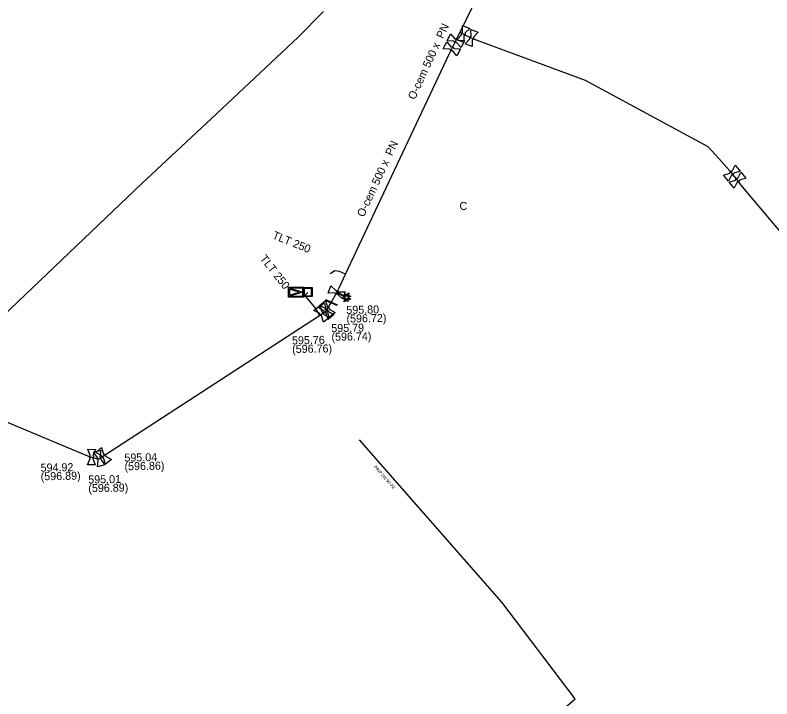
# Model space of a CAD drawing. Extents: x -643544 to -637295, y -1119190 to -1111715.
# Drawn here: x -640945.2 to -640822.4, y -1115220.5 to -1115109.6 of the extents above; entities that cross this region are included whole.
import ezdxf

# ---------------------------------------------------------------- set-up
doc = ezdxf.new("R2010")
doc.units = 0
for name, color, linetype in [('Default', 7, 'Continuous'), ('VP Lomový bod', 7, 'Continuous'), ('VP Lomový bod - popis', 7, 'Continuous'), ('VP Popis přípojky', 7, 'Continuous'), ('VP Přípojka', 7, 'Continuous'), ('VP Redukce tlaku', 7, 'Continuous'), ('VP Změna materiálu', 7, 'Continuous'), ('VP Řad', 7, 'Continuous'), ('VP Řad - označení', 7, 'Continuous'), ('VP Řad - popis', 7, 'Continuous'), ('VP Šachta', 7, 'Continuous'), ('VP Šoupě', 7, 'Continuous')]:
    doc.layers.add(name, color=color, linetype=linetype)

msp = doc.modelspace()

# ---------------------------------------------------------------- linework, layer by layer
at = {"layer": 'Default'}
for points in [[(-640872.74, -1115112.8), (-640872.76, -1115112.76), (-640872.77, -1115112.7), (-640872.78, -1115112.62), (-640872.75, -1115112.54), (-640872.72, -1115112.47), (-640872.65, -1115112.41), (-640872.61, -1115112.38), (-640872.56, -1115112.36)], [(-640872.18, -1115112.52), (-640872.16, -1115112.56), (-640872.15, -1115112.61), (-640872.14, -1115112.7), (-640872.17, -1115112.78), (-640872.2, -1115112.85), (-640872.27, -1115112.9), (-640872.31, -1115112.94), (-640872.36, -1115112.96)], [(-640871.38, -1115113.44), (-640871.4, -1115113.4), (-640871.41, -1115113.34), (-640871.42, -1115113.26), (-640871.39, -1115113.18), (-640871.36, -1115113.11), (-640871.29, -1115113.05), (-640871.25, -1115113.02), (-640871.2, -1115113)], [(-640870.82, -1115113.16), (-640870.8, -1115113.2), (-640870.79, -1115113.25), (-640870.78, -1115113.34), (-640870.81, -1115113.42), (-640870.84, -1115113.49), (-640870.91, -1115113.54), (-640870.95, -1115113.58), (-640871, -1115113.6)], [(-640873.55, -1115114.03), (-640873.6, -1115114.05), (-640873.65, -1115114.05), (-640873.74, -1115114.06), (-640873.81, -1115114.02), (-640873.89, -1115113.99), (-640873.94, -1115113.92), (-640873.97, -1115113.87), (-640873.98, -1115113.82)], [(-640873.81, -1115113.45), (-640873.76, -1115113.43), (-640873.71, -1115113.43), (-640873.62, -1115113.42), (-640873.55, -1115113.46), (-640873.47, -1115113.49), (-640873.42, -1115113.56), (-640873.39, -1115113.61), (-640873.38, -1115113.66)], [(-640874.19, -1115115.35), (-640874.24, -1115115.37), (-640874.29, -1115115.37), (-640874.38, -1115115.38), (-640874.45, -1115115.34), (-640874.53, -1115115.3), (-640874.57, -1115115.23), (-640874.6, -1115115.18), (-640874.61, -1115115.13)], [(-640874.43, -1115114.77), (-640874.38, -1115114.75), (-640874.32, -1115114.75), (-640874.24, -1115114.74), (-640874.17, -1115114.78), (-640874.09, -1115114.82), (-640874.05, -1115114.89), (-640874.02, -1115114.94), (-640874, -1115114.99)], [(-640829.18, -1115135.22), (-640829.18, -1115135.17), (-640829.17, -1115135.12), (-640829.14, -1115135.04), (-640829.07, -1115134.98), (-640829.01, -1115134.93), (-640828.93, -1115134.91), (-640828.88, -1115134.9), (-640828.82, -1115134.91)], [(-640828.56, -1115135.22), (-640828.56, -1115135.27), (-640828.58, -1115135.32), (-640828.6, -1115135.4), (-640828.67, -1115135.46), (-640828.73, -1115135.51), (-640828.81, -1115135.53), (-640828.87, -1115135.54), (-640828.92, -1115135.53)], [(-640828.25, -1115136.35), (-640828.25, -1115136.3), (-640828.24, -1115136.25), (-640828.21, -1115136.17), (-640828.14, -1115136.11), (-640828.08, -1115136.06), (-640828, -1115136.04), (-640827.95, -1115136.03), (-640827.89, -1115136.04)], [(-640827.63, -1115136.35), (-640827.63, -1115136.4), (-640827.65, -1115136.45), (-640827.67, -1115136.53), (-640827.74, -1115136.59), (-640827.8, -1115136.64), (-640827.88, -1115136.66), (-640827.94, -1115136.67), (-640827.99, -1115136.66)], [(-640892.86, -1115154.84), (-640892.9, -1115154.86), (-640892.96, -1115154.87), (-640893.04, -1115154.88), (-640893.12, -1115154.85), (-640893.19, -1115154.82), (-640893.25, -1115154.75), (-640893.28, -1115154.71), (-640893.3, -1115154.66)], [(-640893.14, -1115154.28), (-640893.1, -1115154.26), (-640893.05, -1115154.25), (-640892.96, -1115154.24), (-640892.88, -1115154.27), (-640892.81, -1115154.3), (-640892.76, -1115154.37), (-640892.72, -1115154.41), (-640892.7, -1115154.46)], [(-640894.73, -1115157.9), (-640894.78, -1115157.9), (-640894.83, -1115157.88), (-640894.91, -1115157.85), (-640894.96, -1115157.79), (-640895.01, -1115157.72), (-640895.03, -1115157.64), (-640895.04, -1115157.59), (-640895.03, -1115157.53)], [(-640894.52, -1115157.56), (-640894.57, -1115157.56), (-640894.62, -1115157.54), (-640894.7, -1115157.51), (-640894.75, -1115157.45), (-640894.8, -1115157.38), (-640894.82, -1115157.3), (-640894.83, -1115157.25), (-640894.82, -1115157.19)], [(-640894.71, -1115157.28), (-640894.66, -1115157.28), (-640894.61, -1115157.3), (-640894.53, -1115157.33), (-640894.48, -1115157.39), (-640894.43, -1115157.46), (-640894.41, -1115157.54), (-640894.4, -1115157.59), (-640894.41, -1115157.64)], [(-640894.5, -1115156.94), (-640894.45, -1115156.94), (-640894.4, -1115156.96), (-640894.32, -1115156.99), (-640894.27, -1115157.05), (-640894.22, -1115157.12), (-640894.2, -1115157.2), (-640894.19, -1115157.25), (-640894.2, -1115157.3)], [(-640895.45, -1115158.36), (-640895.5, -1115158.36), (-640895.55, -1115158.34), (-640895.63, -1115158.31), (-640895.68, -1115158.25), (-640895.73, -1115158.18), (-640895.75, -1115158.1), (-640895.76, -1115158.05), (-640895.75, -1115157.99)], [(-640895.43, -1115157.74), (-640895.38, -1115157.74), (-640895.33, -1115157.76), (-640895.25, -1115157.79), (-640895.2, -1115157.85), (-640895.15, -1115157.92), (-640895.13, -1115158), (-640895.12, -1115158.05), (-640895.13, -1115158.1)], [(-640930.83, -1115180.78), (-640930.78, -1115180.78), (-640930.73, -1115180.8), (-640930.65, -1115180.83), (-640930.6, -1115180.89), (-640930.55, -1115180.96), (-640930.53, -1115181.04), (-640930.52, -1115181.09), (-640930.53, -1115181.14)], [(-640933, -1115181.51), (-640933.04, -1115181.48), (-640933.06, -1115181.43), (-640933.1, -1115181.36), (-640933.1, -1115181.27), (-640933.1, -1115181.19), (-640933.06, -1115181.12), (-640933.03, -1115181.07), (-640932.99, -1115181.04)], [(-640932.58, -1115181.05), (-640932.54, -1115181.08), (-640932.52, -1115181.13), (-640932.48, -1115181.2), (-640932.48, -1115181.29), (-640932.48, -1115181.37), (-640932.52, -1115181.44), (-640932.55, -1115181.49), (-640932.59, -1115181.52)], [(-640931.7, -1115181.78), (-640931.75, -1115181.76), (-640931.79, -1115181.72), (-640931.85, -1115181.66), (-640931.87, -1115181.58), (-640931.89, -1115181.5), (-640931.87, -1115181.42), (-640931.86, -1115181.37), (-640931.83, -1115181.32)], [(-640931.44, -1115181.22), (-640931.39, -1115181.24), (-640931.35, -1115181.28), (-640931.29, -1115181.34), (-640931.27, -1115181.42), (-640931.25, -1115181.5), (-640931.27, -1115181.58), (-640931.28, -1115181.63), (-640931.31, -1115181.67)], [(-640930.85, -1115181.4), (-640930.9, -1115181.4), (-640930.95, -1115181.38), (-640931.03, -1115181.35), (-640931.08, -1115181.29), (-640931.13, -1115181.22), (-640931.15, -1115181.14), (-640931.16, -1115181.09), (-640931.15, -1115181.03)]]:
    msp.add_open_spline(points, degree=3, dxfattribs=at)
at = {"layer": 'VP Lomový bod'}
for points in [[(-640872.57, -1115111.27), (-640871.41, -1115111.73), (-640872.18, -1115112.52)], [(-640872.56, -1115112.36), (-640872.57, -1115111.27)], [(-640871.21, -1115111.91), (-640870.05, -1115112.37), (-640870.82, -1115113.16)], [(-640871.2, -1115113), (-640871.21, -1115111.91)], [(-640873.98, -1115113.82), (-640875.08, -1115113.78), (-640874.55, -1115112.64), (-640873.81, -1115113.45)], [(-640872.36, -1115112.96), (-640872.35, -1115114.05), (-640873.51, -1115113.59), (-640872.74, -1115112.8)], [(-640874.61, -1115115.13), (-640875.71, -1115115.04), (-640875.13, -1115113.93), (-640874.43, -1115114.77)], [(-640872.28, -1115113.7), (-640872.81, -1115114.84), (-640873.55, -1115114.03)], [(-640873.38, -1115113.66), (-640872.28, -1115113.7)], [(-640871, -1115113.6), (-640870.99, -1115114.69), (-640872.15, -1115114.23), (-640871.38, -1115113.44)], [(-640872.91, -1115115.08), (-640873.49, -1115116.19), (-640874.19, -1115115.35)], [(-640874, -1115114.99), (-640872.91, -1115115.08)], [(-640828.82, -1115134.91), (-640828.33, -1115133.93), (-640827.51, -1115134.88), (-640828.56, -1115135.22)], [(-640829.41, -1115136.51), (-640830.23, -1115135.56), (-640829.18, -1115135.22)], [(-640827.89, -1115136.04), (-640827.4, -1115135.06), (-640826.59, -1115136.01), (-640827.63, -1115136.35)], [(-640828.92, -1115135.53), (-640829.41, -1115136.51)], [(-640828.48, -1115137.64), (-640829.29, -1115136.69), (-640828.25, -1115136.35)], [(-640827.99, -1115136.66), (-640828.48, -1115137.64)], [(-640894.39, -1115154.67), (-640893.93, -1115153.51), (-640893.14, -1115154.28)], [(-640893.3, -1115154.66), (-640894.39, -1115154.67)], [(-640892.7, -1115154.46), (-640891.61, -1115154.45), (-640892.07, -1115155.61), (-640892.86, -1115154.84)], [(-640895.99, -1115157.02), (-640895.03, -1115156.23), (-640894.71, -1115157.28)], [(-640895.78, -1115156.68), (-640894.82, -1115155.89), (-640894.5, -1115156.94)], [(-640896.71, -1115157.48), (-640895.75, -1115156.69), (-640895.43, -1115157.74)], [(-640895.75, -1115157.99), (-640896.71, -1115157.48)], [(-640895.03, -1115157.53), (-640895.99, -1115157.02)], [(-640894.82, -1115157.19), (-640895.78, -1115156.68)], [(-640894.2, -1115157.3), (-640893.24, -1115157.82), (-640894.2, -1115158.61), (-640894.52, -1115157.56)], [(-640895.13, -1115158.1), (-640894.17, -1115158.62), (-640895.13, -1115159.41), (-640895.45, -1115158.36)], [(-640894.41, -1115157.64), (-640893.45, -1115158.16), (-640894.41, -1115158.95), (-640894.73, -1115157.9)], [(-640932.11, -1115180.52), (-640931.15, -1115179.73), (-640930.83, -1115180.78)], [(-640933.39, -1115180.02), (-640932.14, -1115180.04), (-640932.58, -1115181.05)], [(-640932.99, -1115181.04), (-640933.39, -1115180.02)], [(-640932.5, -1115180.46), (-640931.3, -1115180.13), (-640931.44, -1115181.22)], [(-640931.83, -1115181.32), (-640932.5, -1115180.46)], [(-640931.15, -1115181.03), (-640932.11, -1115180.52)], [(-640932.59, -1115181.52), (-640932.19, -1115182.54), (-640933.44, -1115182.52), (-640933, -1115181.51)], [(-640931.31, -1115181.67), (-640930.64, -1115182.54), (-640931.84, -1115182.87), (-640931.7, -1115181.78)], [(-640930.53, -1115181.14), (-640929.57, -1115181.66), (-640930.53, -1115182.45), (-640930.85, -1115181.4)]]:
    msp.add_lwpolyline(points, dxfattribs=at)
at = {"layer": 'VP Přípojka'}
msp.add_lwpolyline([(-640896.23, -1115256.08), (-640882.02, -1115244.61), (-640854.3, -1115220.48), (-640866.19, -1115204.8), (-640889.29, -1115178.47)], dxfattribs=at)
at = {"layer": 'VP Redukce tlaku'}
for points in [[(-640900.82, -1115155.32), (-640900.82, -1115153.71), (-640898.32, -1115153.71), (-640898.32, -1115155.32), (-640900.82, -1115155.32)], [(-640898.48, -1115154.52), (-640898.48, -1115153.87), (-640900.65, -1115153.87), (-640898.48, -1115154.52)], [(-640900.66, -1115154.05), (-640900.66, -1115154.99), (-640899.1, -1115154.52), (-640900.66, -1115154.05)], [(-640900.66, -1115155.16), (-640898.48, -1115155.16), (-640898.48, -1115154.52), (-640900.66, -1115155.16)]]:
    msp.add_lwpolyline(points, dxfattribs=at)
at = {"layer": 'VP Změna materiálu'}
msp.add_lwpolyline([(-640891.22, -1115155.38), (-640890.74, -1115155.63), (-640890.81, -1115155.77), (-640891.29, -1115155.53), (-640891.14, -1115155.97), (-640891.29, -1115156.02), (-640891.43, -1115155.58), (-640891.7, -1115156.09), (-640891.84, -1115156.02), (-640891.57, -1115155.5), (-640892.02, -1115155.64), (-640892.07, -1115155.5), (-640891.63, -1115155.35), (-640893.04, -1115154.63), (-640892.97, -1115154.49), (-640891.55, -1115155.21), (-640891.7, -1115154.77), (-640891.55, -1115154.72), (-640891.4, -1115155.17), (-640891.14, -1115154.65), (-640891, -1115154.72), (-640891.26, -1115155.23), (-640890.82, -1115155.09), (-640890.77, -1115155.24), (-640891.22, -1115155.38)], dxfattribs=at)
at = {"layer": 'VP Řad'}
for points in [[(-640858.02, -1115066.78), (-640857.05, -1115067.29), (-640856.29, -1115067.67), (-640855.97, -1115067.83), (-640855.31, -1115068.17), (-640854.65, -1115068.5), (-640853.96, -1115068.86), (-640852.95, -1115069.6), (-640852.61, -1115069.94), (-640852.58, -1115070.33), (-640853.04, -1115071.29), (-640873.01, -1115112.42)], [(-640963.74, -1115174.05), (-640960.96, -1115171.79), (-640955.42, -1115166.13), (-640945.93, -1115157.22), (-640929.31, -1115141.34), (-640924.62, -1115136.91), (-640913.39, -1115126.4), (-640899.28, -1115113.15), (-640895.14, -1115108.99)], [(-640893, -1115154.56), (-640892.62, -1115153.84), (-640891.55, -1115151.58), (-640874.73, -1115115.9), (-640874.31, -1115115.06), (-640873.68, -1115113.74), (-640873.01, -1115112.42)], [(-640803.21, -1115165.7), (-640827.39, -1115137.09), (-640827.94, -1115136.35), (-640828.87, -1115135.22), (-640829.25, -1115134.77), (-640830.98, -1115132.86), (-640832.72, -1115130.94), (-640852.61, -1115120.18), (-640870.89, -1115113.41), (-640871.1, -1115113.3), (-640872.46, -1115112.66), (-640873.01, -1115112.42)], [(-640891.55, -1115151.58), (-640892.55, -1115151.19), (-640893.3, -1115151.06), (-640894.04, -1115151.54)], [(-640968.7, -1115166.33), (-640933.43, -1115181.1), (-640932.79, -1115181.28), (-640931.98, -1115181.5), (-640931.57, -1115181.5), (-640930.84, -1115181.09), (-640895.79, -1115158.31), (-640895.44, -1115158.05), (-640894.72, -1115157.59), (-640894.51, -1115157.25), (-640893.88, -1115156.22), (-640893, -1115154.56)], [(-640895.79, -1115158.31), (-640896.36, -1115157.22), (-640897.98, -1115155.3), (-640898.12, -1115154.99), (-640897.69, -1115154.58)]]:
    msp.add_lwpolyline(points, dxfattribs=at)
at = {"layer": 'VP Šachta'}
for points in [[(-640896.99, -1115153.79), (-640896.99, -1115155.24), (-640898.41, -1115155.24), (-640898.41, -1115153.79), (-640896.99, -1115153.79)], [(-640898.29, -1115153.91), (-640898.29, -1115155.12), (-640897.11, -1115155.12), (-640897.11, -1115153.91), (-640898.29, -1115153.91)]]:
    msp.add_lwpolyline(points, dxfattribs=at)
at = {"layer": 'VP Šoupě'}
msp.add_lwpolyline([(-640894.76, -1115155.74), (-640892.95, -1115156.58), (-640893, -1115156.7), (-640894.81, -1115155.86), (-640894.76, -1115155.74)], dxfattribs=at)

# ---------------------------------------------------------------- texts
at = {"layer": 'VP Lomový bod - popis'}
for s, p in [('595.80', (-640891.43, -1115158.06)), ('(596.72)', (-640891.4, -1115159.46)), ('595.79', (-640893.87, -1115161.02)), ('(596.74)', (-640893.84, -1115162.42)), ('595.76', (-640900.25, -1115163)), ('(596.76)', (-640900.22, -1115164.4)), ('595.04', (-640927.45, -1115182.02)), ('(596.86)', (-640927.43, -1115183.42)), ('594.92', (-640941.05, -1115183.65)), ('(596.89)', (-640941.03, -1115185.05)), ('595.01', (-640933.32, -1115185.57)), ('(596.89)', (-640933.3, -1115186.97))]:
    msp.add_text(s, height=1.3, rotation=1, dxfattribs=at).set_placement(p)
at = {"layer": 'VP Popis přípojky'}
msp.add_text('PRIP DN 90 PE', height=0.5, rotation=311.2709, dxfattribs=at).set_placement((-640887.02, -1115182.9))
at = {"layer": 'VP Řad - označení'}
msp.add_text('C', height=1.3, dxfattribs=at).set_placement((-640873.07, -1115141.19))
at = {"layer": 'VP Řad - popis'}
for s, rotation, p in [('O-cem 500 x  PN ', 65.1613, (-640880.33, -1115123.42)), ('O-cem 500 x  PN ', 65.1613, (-640888.6, -1115142.44)), ('TLT 250', 337.9619, (-640903.55, -1115145.78)), ('TLT 250', 308.2073, (-640905.54, -1115149.11))]:
    msp.add_text(s, height=1.3, rotation=rotation, dxfattribs=at).set_placement(p)

doc.saveas('drawing.dxf')
